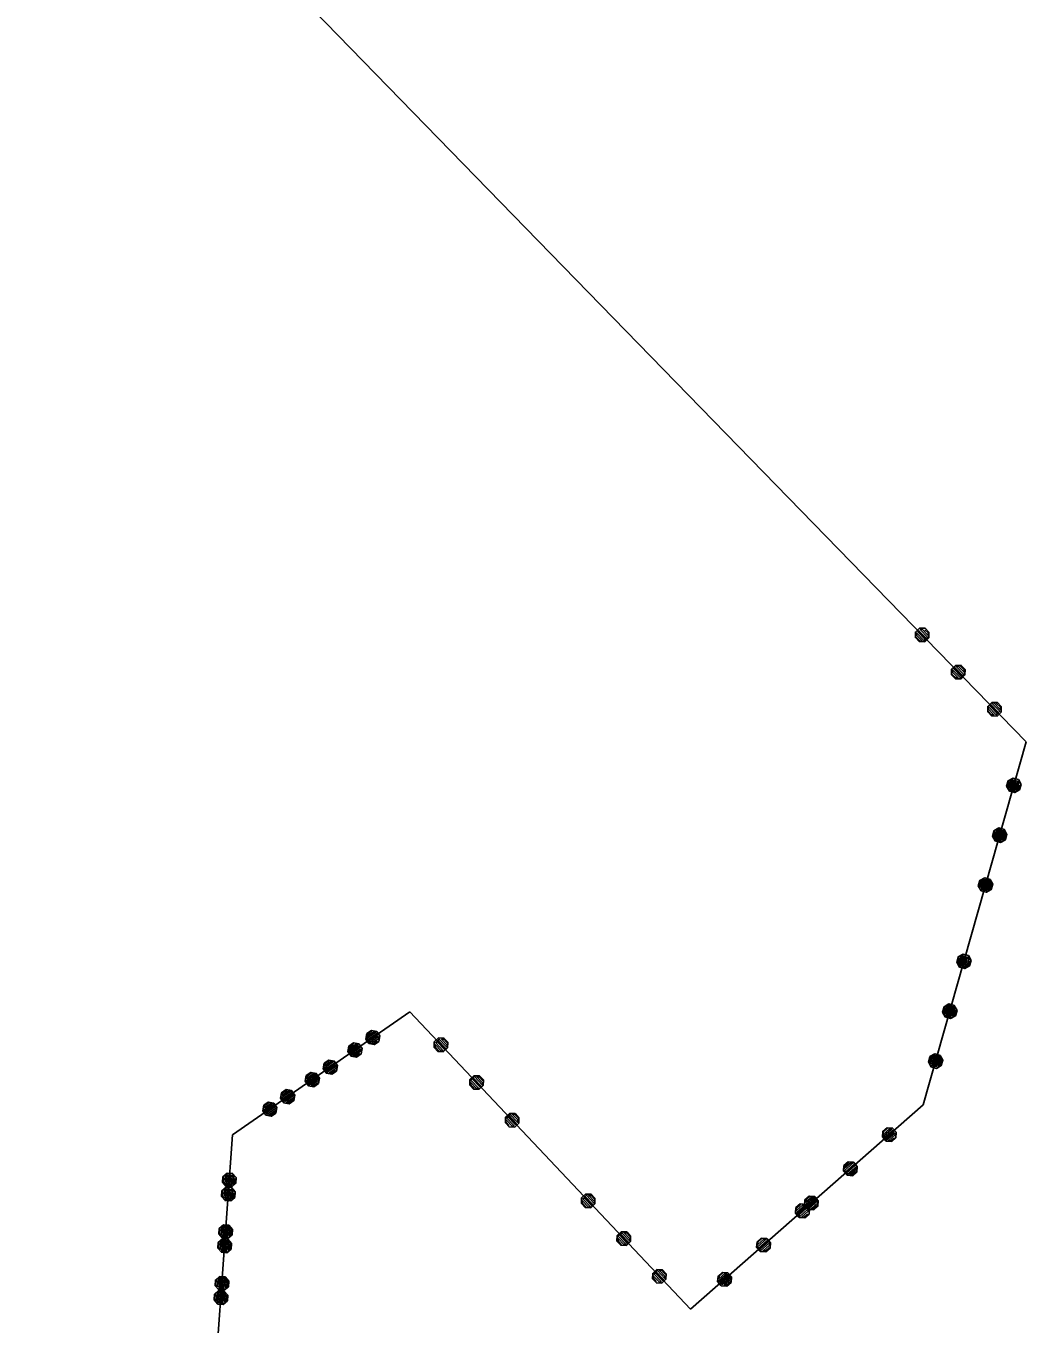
# Model space of a CAD drawing. Extents: x -266179 to -264727, y -1243225 to -1241702.
# Drawn here: x -266157.3 to -266108.8, y -1242536.7 to -1242473.9 of the extents above; entities that cross this region are included whole.
import ezdxf

# ---------------------------------------------------------------- set-up
doc = ezdxf.new("R2010")
doc.units = 0
for name, color, linetype in [('Vrstva 1', 7, 'Continuous'), ('Vrstva 19', 7, 'Continuous'), ('Vrstva 21', 7, 'Continuous')]:
    doc.layers.add(name, color=color, linetype=linetype)

msp = doc.modelspace()

# ---------------------------------------------------------------- linework, layer by layer
at = {"layer": 'Vrstva 1'}
for p, q in [((-266108.85, -1242508.5), (-266157.27, -1242458.79)), ((-266113.83, -1242526.06), (-266108.85, -1242508.5)), ((-266147.27, -1242527.52), (-266138.68, -1242521.56)), ((-266138.68, -1242521.56), (-266125.1, -1242535.95)), ((-266125.1, -1242535.95), (-266113.83, -1242526.06)), ((-266147.99, -1242537.58), (-266147.27, -1242527.52))]:
    msp.add_line(p, q, dxfattribs=at)
at = {"layer": 'Vrstva 19'}
for p, q in [((-266108.85, -1242508.5), (-266157.27, -1242458.79)), ((-266113.83, -1242526.06), (-266108.85, -1242508.5)), ((-266147.27, -1242527.52), (-266138.68, -1242521.56)), ((-266138.68, -1242521.56), (-266125.1, -1242535.95)), ((-266125.1, -1242535.95), (-266113.83, -1242526.06)), ((-266147.99, -1242537.58), (-266147.27, -1242527.52))]:
    msp.add_line(p, q, dxfattribs=at)
for points in [[(-266114.208, -1242503.458), (-266114.204, -1242503.189), (-266114.011, -1242503.001), (-266113.742, -1242503.005), (-266113.554, -1242503.198), (-266113.557, -1242503.467), (-266113.751, -1242503.655), (-266114.019, -1242503.651), (-266114.208, -1242503.458), (-266114.151, -1242503.459), (-266113.984, -1242503.631), (-266113.884, -1242503.618), (-266114.15, -1242503.346), (-266114.148, -1242503.233), (-266113.785, -1242503.605), (-266113.728, -1242503.549), (-266114.091, -1242503.177), (-266114.033, -1242503.121), (-266113.671, -1242503.493), (-266113.606, -1242503.445), (-266113.969, -1242503.072), (-266113.884, -1242503.045), (-266113.598, -1242503.339), (-266113.575, -1242503.247), (-266113.743, -1242503.075)], [(-266112.456, -1242505.256), (-266112.453, -1242504.987), (-266112.259, -1242504.799), (-266111.991, -1242504.803), (-266111.802, -1242504.996), (-266111.806, -1242505.265), (-266111.999, -1242505.453), (-266112.268, -1242505.45), (-266112.456, -1242505.256), (-266112.421, -1242505.235), (-266112.253, -1242505.407), (-266112.14, -1242505.409), (-266112.419, -1242505.122), (-266112.418, -1242505.009), (-266112.027, -1242505.41), (-266111.97, -1242505.355), (-266112.36, -1242504.953), (-266112.303, -1242504.898), (-266111.912, -1242505.299), (-266111.855, -1242505.243), (-266112.246, -1242504.842), (-266112.133, -1242504.843), (-266111.854, -1242505.13), (-266111.852, -1242505.017), (-266112.02, -1242504.845)], [(-266110.705, -1242507.054), (-266110.702, -1242506.786), (-266110.508, -1242506.597), (-266110.239, -1242506.601), (-266110.051, -1242506.794), (-266110.055, -1242507.063), (-266110.248, -1242507.251), (-266110.517, -1242507.248), (-266110.705, -1242507.054), (-266110.683, -1242507.019), (-266110.516, -1242507.191), (-266110.403, -1242507.193), (-266110.682, -1242506.906), (-266110.666, -1242506.807), (-266110.29, -1242507.194), (-266110.232, -1242507.138), (-266110.602, -1242506.759), (-266110.552, -1242506.696), (-266110.182, -1242507.075), (-266110.125, -1242507.02), (-266110.495, -1242506.64), (-266110.402, -1242506.62), (-266110.102, -1242506.928), (-266110.094, -1242506.822), (-266110.289, -1242506.621)], [(-266109.716, -1242510.385), (-266109.481, -1242510.254), (-266109.222, -1242510.328), (-266109.091, -1242510.563), (-266109.165, -1242510.822), (-266109.399, -1242510.953), (-266109.659, -1242510.88), (-266109.79, -1242510.645), (-266109.716, -1242510.385), (-266109.688, -1242510.435), (-266109.754, -1242510.665), (-266109.693, -1242510.745), (-266109.59, -1242510.379), (-266109.491, -1242510.324), (-266109.633, -1242510.825), (-266109.556, -1242510.846), (-266109.414, -1242510.346), (-266109.337, -1242510.368), (-266109.479, -1242510.868), (-266109.405, -1242510.9), (-266109.263, -1242510.4), (-266109.197, -1242510.46), (-266109.309, -1242510.854), (-266109.218, -1242510.828), (-266109.152, -1242510.597)], [(-266110.402, -1242512.8), (-266110.167, -1242512.669), (-266109.907, -1242512.742), (-266109.777, -1242512.977), (-266109.85, -1242513.237), (-266110.085, -1242513.368), (-266110.345, -1242513.294), (-266110.476, -1242513.059), (-266110.402, -1242512.8), (-266110.366, -1242512.82), (-266110.432, -1242513.051), (-266110.377, -1242513.15), (-266110.267, -1242512.765), (-266110.169, -1242512.71), (-266110.322, -1242513.249), (-266110.245, -1242513.27), (-266110.092, -1242512.732), (-266110.015, -1242512.754), (-266110.168, -1242513.292), (-266110.091, -1242513.314), (-266109.938, -1242512.776), (-266109.883, -1242512.874), (-266109.992, -1242513.259), (-266109.893, -1242513.204), (-266109.827, -1242512.973)], [(-266111.088, -1242515.214), (-266110.853, -1242515.083), (-266110.593, -1242515.157), (-266110.463, -1242515.392), (-266110.536, -1242515.651), (-266110.771, -1242515.782), (-266111.031, -1242515.708), (-266111.162, -1242515.474), (-266111.088, -1242515.214), (-266111.047, -1242515.215), (-266111.112, -1242515.446), (-266111.057, -1242515.545), (-266110.948, -1242515.16), (-266110.854, -1242515.124), (-266111.002, -1242515.644), (-266110.925, -1242515.666), (-266110.78, -1242515.156), (-266110.701, -1242515.168), (-266110.845, -1242515.678), (-266110.768, -1242515.7), (-266110.624, -1242515.19), (-266110.56, -1242515.26), (-266110.678, -1242515.674), (-266110.582, -1242515.628), (-266110.505, -1242515.359)], [(-266112.131, -1242518.902), (-266111.897, -1242518.771), (-266111.637, -1242518.845), (-266111.506, -1242519.079), (-266111.58, -1242519.339), (-266111.815, -1242519.47), (-266112.074, -1242519.396), (-266112.205, -1242519.161), (-266112.131, -1242518.902), (-266112.104, -1242518.951), (-266112.169, -1242519.182), (-266112.109, -1242519.262), (-266112.005, -1242518.896), (-266111.906, -1242518.841), (-266112.048, -1242519.341), (-266111.971, -1242519.363), (-266111.829, -1242518.863), (-266111.752, -1242518.885), (-266111.894, -1242519.385), (-266111.82, -1242519.416), (-266111.678, -1242518.916), (-266111.612, -1242518.977), (-266111.724, -1242519.371), (-266111.633, -1242519.345), (-266111.568, -1242519.114)], [(-266112.817, -1242521.316), (-266112.583, -1242521.185), (-266112.323, -1242521.259), (-266112.192, -1242521.494), (-266112.266, -1242521.754), (-266112.5, -1242521.884), (-266112.76, -1242521.811), (-266112.891, -1242521.576), (-266112.817, -1242521.316), (-266112.781, -1242521.337), (-266112.847, -1242521.568), (-266112.792, -1242521.666), (-266112.683, -1242521.282), (-266112.584, -1242521.227), (-266112.737, -1242521.765), (-266112.66, -1242521.787), (-266112.507, -1242521.248), (-266112.43, -1242521.27), (-266112.583, -1242521.809), (-266112.506, -1242521.831), (-266112.353, -1242521.292), (-266112.298, -1242521.391), (-266112.407, -1242521.776), (-266112.308, -1242521.721), (-266112.243, -1242521.49)], [(-266140.547, -1242522.465), (-266140.283, -1242522.513), (-266140.129, -1242522.734), (-266140.177, -1242522.999), (-266140.398, -1242523.153), (-266140.663, -1242523.105), (-266140.817, -1242522.883), (-266140.769, -1242522.619), (-266140.547, -1242522.465), (-266140.558, -1242522.521), (-266140.755, -1242522.657), (-266140.758, -1242522.757), (-266140.446, -1242522.541), (-266140.335, -1242522.561), (-266140.762, -1242522.857), (-266140.716, -1242522.923), (-266140.289, -1242522.626), (-266140.244, -1242522.692), (-266140.671, -1242522.989), (-266140.633, -1242523.06), (-266140.206, -1242522.764), (-266140.193, -1242522.852), (-266140.53, -1242523.086), (-266140.443, -1242523.123), (-266140.246, -1242522.986)], [(-266141.414, -1242523.066), (-266141.15, -1242523.114), (-266140.996, -1242523.336), (-266141.044, -1242523.6), (-266141.265, -1242523.754), (-266141.53, -1242523.707), (-266141.684, -1242523.485), (-266141.636, -1242523.22), (-266141.414, -1242523.066), (-266141.424, -1242523.122), (-266141.622, -1242523.259), (-266141.625, -1242523.359), (-266141.313, -1242523.142), (-266141.202, -1242523.162), (-266141.629, -1242523.459), (-266141.583, -1242523.524), (-266141.156, -1242523.228), (-266141.11, -1242523.294), (-266141.538, -1242523.59), (-266141.5, -1242523.662), (-266141.073, -1242523.365), (-266141.06, -1242523.454), (-266141.397, -1242523.687), (-266141.31, -1242523.725), (-266141.113, -1242523.588)], [(-266136.848, -1242523.035), (-266136.856, -1242523.304), (-266137.052, -1242523.489), (-266137.321, -1242523.481), (-266137.506, -1242523.285), (-266137.499, -1242523.016), (-266137.302, -1242522.831), (-266137.034, -1242522.839), (-266136.848, -1242523.035), (-266136.871, -1242523.07), (-266137.035, -1242522.895), (-266137.148, -1242522.892), (-266136.874, -1242523.183), (-266136.891, -1242523.282), (-266137.262, -1242522.889), (-266137.32, -1242522.944), (-266136.956, -1242523.329), (-266137.007, -1242523.391), (-266137.371, -1242523.006), (-266137.429, -1242523.061), (-266137.065, -1242523.446), (-266137.158, -1242523.465), (-266137.453, -1242523.152), (-266137.463, -1242523.258), (-266137.271, -1242523.462)], [(-266113.503, -1242523.731), (-266113.268, -1242523.6), (-266113.009, -1242523.674), (-266112.878, -1242523.908), (-266112.952, -1242524.168), (-266113.186, -1242524.299), (-266113.446, -1242524.225), (-266113.577, -1242523.99), (-266113.503, -1242523.731), (-266113.462, -1242523.732), (-266113.528, -1242523.963), (-266113.472, -1242524.062), (-266113.363, -1242523.677), (-266113.27, -1242523.641), (-266113.417, -1242524.16), (-266113.34, -1242524.182), (-266113.196, -1242523.673), (-266113.116, -1242523.685), (-266113.261, -1242524.195), (-266113.184, -1242524.216), (-266113.039, -1242523.707), (-266112.976, -1242523.777), (-266113.093, -1242524.19), (-266112.997, -1242524.145), (-266112.921, -1242523.875)], [(-266142.609, -1242523.897), (-266142.345, -1242523.944), (-266142.191, -1242524.166), (-266142.238, -1242524.43), (-266142.46, -1242524.584), (-266142.725, -1242524.537), (-266142.879, -1242524.315), (-266142.831, -1242524.051), (-266142.609, -1242523.897), (-266142.594, -1242523.935), (-266142.792, -1242524.072), (-266142.812, -1242524.183), (-266142.483, -1242523.955), (-266142.372, -1242523.975), (-266142.832, -1242524.295), (-266142.786, -1242524.36), (-266142.326, -1242524.041), (-266142.281, -1242524.107), (-266142.741, -1242524.426), (-266142.695, -1242524.492), (-266142.235, -1242524.172), (-266142.255, -1242524.284), (-266142.584, -1242524.512), (-266142.472, -1242524.532), (-266142.275, -1242524.395)], [(-266143.476, -1242524.498), (-266143.212, -1242524.546), (-266143.058, -1242524.767), (-266143.105, -1242525.032), (-266143.327, -1242525.186), (-266143.591, -1242525.138), (-266143.745, -1242524.916), (-266143.698, -1242524.652), (-266143.476, -1242524.498), (-266143.461, -1242524.537), (-266143.659, -1242524.674), (-266143.679, -1242524.785), (-266143.35, -1242524.557), (-266143.239, -1242524.577), (-266143.699, -1242524.896), (-266143.653, -1242524.962), (-266143.193, -1242524.642), (-266143.147, -1242524.708), (-266143.607, -1242525.028), (-266143.562, -1242525.093), (-266143.102, -1242524.774), (-266143.122, -1242524.885), (-266143.45, -1242525.113), (-266143.339, -1242525.133), (-266143.142, -1242524.997)], [(-266135.125, -1242524.86), (-266135.133, -1242525.129), (-266135.329, -1242525.314), (-266135.598, -1242525.307), (-266135.783, -1242525.11), (-266135.776, -1242524.842), (-266135.579, -1242524.656), (-266135.311, -1242524.664), (-266135.125, -1242524.86), (-266135.161, -1242524.881), (-266135.326, -1242524.706), (-266135.439, -1242524.703), (-266135.165, -1242524.994), (-266135.168, -1242525.107), (-266135.552, -1242524.7), (-266135.61, -1242524.754), (-266135.226, -1242525.162), (-266135.284, -1242525.217), (-266135.669, -1242524.809), (-266135.727, -1242524.864), (-266135.342, -1242525.271), (-266135.455, -1242525.268), (-266135.73, -1242524.977), (-266135.733, -1242525.09), (-266135.569, -1242525.265)], [(-266144.671, -1242525.328), (-266144.406, -1242525.376), (-266144.252, -1242525.598), (-266144.3, -1242525.862), (-266144.522, -1242526.016), (-266144.786, -1242525.968), (-266144.94, -1242525.747), (-266144.892, -1242525.482), (-266144.671, -1242525.328), (-266144.64, -1242525.355), (-266144.837, -1242525.492), (-266144.857, -1242525.604), (-266144.528, -1242525.376), (-266144.433, -1242525.407), (-266144.877, -1242525.715), (-266144.831, -1242525.781), (-266144.396, -1242525.478), (-266144.342, -1242525.538), (-266144.777, -1242525.841), (-266144.732, -1242525.906), (-266144.297, -1242525.604), (-266144.292, -1242525.698), (-266144.645, -1242525.944), (-266144.542, -1242525.969), (-266144.312, -1242525.81)], [(-266145.538, -1242525.93), (-266145.273, -1242525.977), (-266145.119, -1242526.199), (-266145.167, -1242526.464), (-266145.389, -1242526.618), (-266145.653, -1242526.57), (-266145.807, -1242526.348), (-266145.759, -1242526.084), (-266145.538, -1242525.93), (-266145.507, -1242525.957), (-266145.704, -1242526.094), (-266145.724, -1242526.205), (-266145.395, -1242525.977), (-266145.3, -1242526.008), (-266145.744, -1242526.316), (-266145.698, -1242526.382), (-266145.263, -1242526.08), (-266145.209, -1242526.14), (-266145.644, -1242526.442), (-266145.599, -1242526.508), (-266145.163, -1242526.206), (-266145.159, -1242526.3), (-266145.512, -1242526.545), (-266145.409, -1242526.571), (-266145.179, -1242526.411)], [(-266133.402, -1242526.686), (-266133.41, -1242526.954), (-266133.606, -1242527.139), (-266133.875, -1242527.132), (-266134.06, -1242526.935), (-266134.053, -1242526.667), (-266133.856, -1242526.481), (-266133.588, -1242526.489), (-266133.402, -1242526.686), (-266133.459, -1242526.684), (-266133.624, -1242526.509), (-266133.723, -1242526.521), (-266133.462, -1242526.797), (-266133.465, -1242526.91), (-266133.822, -1242526.532), (-266133.881, -1242526.587), (-266133.524, -1242526.965), (-266133.582, -1242527.02), (-266133.939, -1242526.642), (-266134.004, -1242526.689), (-266133.647, -1242527.068), (-266133.732, -1242527.093), (-266134.014, -1242526.795), (-266134.038, -1242526.887), (-266133.873, -1242527.061)], [(-266115.581, -1242527.172), (-266115.313, -1242527.19), (-266115.135, -1242527.393), (-266115.153, -1242527.661), (-266115.356, -1242527.839), (-266115.624, -1242527.821), (-266115.802, -1242527.618), (-266115.784, -1242527.35), (-266115.581, -1242527.172), (-266115.585, -1242527.229), (-266115.765, -1242527.387), (-266115.758, -1242527.487), (-266115.472, -1242527.236), (-266115.359, -1242527.243), (-266115.75, -1242527.586), (-266115.697, -1242527.646), (-266115.307, -1242527.304), (-266115.254, -1242527.364), (-266115.645, -1242527.707), (-266115.599, -1242527.773), (-266115.209, -1242527.43), (-266115.186, -1242527.517), (-266115.494, -1242527.787), (-266115.404, -1242527.814), (-266115.223, -1242527.656)], [(-266147.735, -1242529.542), (-266147.531, -1242529.366), (-266147.262, -1242529.385), (-266147.086, -1242529.589), (-266147.106, -1242529.858), (-266147.309, -1242530.034), (-266147.578, -1242530.014), (-266147.754, -1242529.811), (-266147.735, -1242529.542), (-266147.698, -1242529.585), (-266147.715, -1242529.824), (-266147.639, -1242529.89), (-266147.612, -1242529.511), (-266147.527, -1242529.437), (-266147.564, -1242529.955), (-266147.484, -1242529.961), (-266147.447, -1242529.442), (-266147.367, -1242529.448), (-266147.404, -1242529.967), (-266147.325, -1242529.982), (-266147.288, -1242529.464), (-266147.211, -1242529.509), (-266147.24, -1242529.918), (-266147.157, -1242529.874), (-266147.14, -1242529.635)], [(-266117.468, -1242528.827), (-266117.2, -1242528.845), (-266117.022, -1242529.048), (-266117.04, -1242529.316), (-266117.243, -1242529.494), (-266117.511, -1242529.476), (-266117.689, -1242529.273), (-266117.671, -1242529.005), (-266117.468, -1242528.827), (-266117.45, -1242528.864), (-266117.63, -1242529.022), (-266117.637, -1242529.135), (-266117.337, -1242528.871), (-266117.224, -1242528.879), (-266117.645, -1242529.248), (-266117.592, -1242529.308), (-266117.171, -1242528.939), (-266117.118, -1242528.999), (-266117.539, -1242529.368), (-266117.487, -1242529.428), (-266117.065, -1242529.059), (-266117.073, -1242529.172), (-266117.374, -1242529.436), (-266117.261, -1242529.443), (-266117.08, -1242529.285)], [(-266147.784, -1242530.226), (-266147.58, -1242530.05), (-266147.311, -1242530.069), (-266147.135, -1242530.272), (-266147.155, -1242530.542), (-266147.358, -1242530.718), (-266147.627, -1242530.698), (-266147.803, -1242530.495), (-266147.784, -1242530.226), (-266147.747, -1242530.269), (-266147.764, -1242530.508), (-266147.688, -1242530.574), (-266147.661, -1242530.195), (-266147.575, -1242530.121), (-266147.613, -1242530.639), (-266147.533, -1242530.645), (-266147.496, -1242530.126), (-266147.416, -1242530.132), (-266147.453, -1242530.651), (-266147.374, -1242530.666), (-266147.337, -1242530.148), (-266147.26, -1242530.193), (-266147.289, -1242530.602), (-266147.206, -1242530.558), (-266147.189, -1242530.319)], [(-266129.72, -1242530.589), (-266129.728, -1242530.857), (-266129.924, -1242531.043), (-266130.193, -1242531.035), (-266130.378, -1242530.839), (-266130.37, -1242530.57), (-266130.174, -1242530.385), (-266129.905, -1242530.392), (-266129.72, -1242530.589), (-266129.742, -1242530.623), (-266129.907, -1242530.449), (-266130.02, -1242530.446), (-266129.746, -1242530.737), (-266129.762, -1242530.835), (-266130.133, -1242530.442), (-266130.191, -1242530.497), (-266129.828, -1242530.883), (-266129.879, -1242530.945), (-266130.243, -1242530.56), (-266130.301, -1242530.614), (-266129.937, -1242531), (-266130.03, -1242531.018), (-266130.325, -1242530.706), (-266130.335, -1242530.812), (-266130.143, -1242531.015)], [(-266119.355, -1242530.482), (-266119.087, -1242530.5), (-266118.909, -1242530.703), (-266118.927, -1242530.971), (-266119.13, -1242531.149), (-266119.398, -1242531.131), (-266119.576, -1242530.928), (-266119.558, -1242530.66), (-266119.355, -1242530.482), (-266119.322, -1242530.506), (-266119.502, -1242530.664), (-266119.509, -1242530.777), (-266119.209, -1242530.513), (-266119.111, -1242530.534), (-266119.517, -1242530.89), (-266119.464, -1242530.95), (-266119.066, -1242530.6), (-266119.005, -1242530.654), (-266119.404, -1242531.003), (-266119.351, -1242531.064), (-266118.953, -1242530.714), (-266118.937, -1242530.807), (-266119.261, -1242531.091), (-266119.155, -1242531.105), (-266118.945, -1242530.92)], [(-266119.786, -1242530.862), (-266119.518, -1242530.88), (-266119.34, -1242531.083), (-266119.357, -1242531.351), (-266119.56, -1242531.529), (-266119.829, -1242531.511), (-266120.007, -1242531.308), (-266119.989, -1242531.04), (-266119.786, -1242530.862), (-266119.79, -1242530.918), (-266119.97, -1242531.077), (-266119.963, -1242531.176), (-266119.677, -1242530.926), (-266119.564, -1242530.933), (-266119.955, -1242531.276), (-266119.902, -1242531.336), (-266119.511, -1242530.993), (-266119.458, -1242531.054), (-266119.849, -1242531.396), (-266119.804, -1242531.463), (-266119.413, -1242531.12), (-266119.391, -1242531.207), (-266119.699, -1242531.477), (-266119.608, -1242531.504), (-266119.428, -1242531.346)], [(-266147.915, -1242532.045), (-266147.712, -1242531.87), (-266147.442, -1242531.889), (-266147.266, -1242532.092), (-266147.286, -1242532.361), (-266147.489, -1242532.537), (-266147.758, -1242532.518), (-266147.934, -1242532.315), (-266147.915, -1242532.045), (-266147.875, -1242532.058), (-266147.893, -1242532.298), (-266147.819, -1242532.383), (-266147.79, -1242531.984), (-266147.704, -1242531.91), (-266147.745, -1242532.469), (-266147.665, -1242532.474), (-266147.625, -1242531.916), (-266147.545, -1242531.922), (-266147.585, -1242532.48), (-266147.505, -1242532.486), (-266147.465, -1242531.927), (-266147.391, -1242532.013), (-266147.42, -1242532.412), (-266147.334, -1242532.338), (-266147.317, -1242532.098)], [(-266127.997, -1242532.414), (-266128.005, -1242532.683), (-266128.201, -1242532.868), (-266128.47, -1242532.86), (-266128.655, -1242532.664), (-266128.647, -1242532.395), (-266128.451, -1242532.21), (-266128.182, -1242532.218), (-266127.997, -1242532.414), (-266128.033, -1242532.434), (-266128.198, -1242532.26), (-266128.311, -1242532.256), (-266128.036, -1242532.547), (-266128.039, -1242532.66), (-266128.424, -1242532.253), (-266128.482, -1242532.308), (-266128.098, -1242532.715), (-266128.156, -1242532.77), (-266128.54, -1242532.363), (-266128.598, -1242532.418), (-266128.214, -1242532.825), (-266128.327, -1242532.822), (-266128.602, -1242532.531), (-266128.605, -1242532.644), (-266128.44, -1242532.819)], [(-266121.673, -1242532.517), (-266121.405, -1242532.535), (-266121.227, -1242532.738), (-266121.245, -1242533.006), (-266121.447, -1242533.184), (-266121.716, -1242533.166), (-266121.894, -1242532.963), (-266121.876, -1242532.695), (-266121.673, -1242532.517), (-266121.654, -1242532.554), (-266121.835, -1242532.712), (-266121.842, -1242532.825), (-266121.541, -1242532.561), (-266121.428, -1242532.568), (-266121.849, -1242532.938), (-266121.797, -1242532.998), (-266121.376, -1242532.629), (-266121.323, -1242532.689), (-266121.744, -1242533.058), (-266121.691, -1242533.118), (-266121.27, -1242532.749), (-266121.278, -1242532.862), (-266121.578, -1242533.126), (-266121.465, -1242533.133), (-266121.285, -1242532.975)], [(-266147.964, -1242532.729), (-266147.76, -1242532.554), (-266147.491, -1242532.573), (-266147.315, -1242532.776), (-266147.335, -1242533.045), (-266147.538, -1242533.221), (-266147.807, -1242533.202), (-266147.983, -1242532.999), (-266147.964, -1242532.729), (-266147.924, -1242532.742), (-266147.942, -1242532.982), (-266147.868, -1242533.067), (-266147.839, -1242532.668), (-266147.753, -1242532.594), (-266147.794, -1242533.153), (-266147.714, -1242533.158), (-266147.674, -1242532.6), (-266147.594, -1242532.606), (-266147.634, -1242533.164), (-266147.554, -1242533.17), (-266147.514, -1242532.611), (-266147.44, -1242532.697), (-266147.469, -1242533.096), (-266147.383, -1242533.022), (-266147.366, -1242532.782)], [(-266148.095, -1242534.549), (-266147.892, -1242534.373), (-266147.622, -1242534.392), (-266147.446, -1242534.596), (-266147.466, -1242534.865), (-266147.669, -1242535.041), (-266147.938, -1242535.021), (-266148.114, -1242534.818), (-266148.095, -1242534.549), (-266148.054, -1242534.542), (-266148.071, -1242534.781), (-266147.997, -1242534.867), (-266147.969, -1242534.468), (-266147.884, -1242534.414), (-266147.923, -1242534.952), (-266147.843, -1242534.958), (-266147.805, -1242534.429), (-266147.725, -1242534.425), (-266147.763, -1242534.954), (-266147.683, -1242534.96), (-266147.645, -1242534.431), (-266147.569, -1242534.487), (-266147.6, -1242534.915), (-266147.515, -1242534.851), (-266147.495, -1242534.572)], [(-266126.274, -1242534.239), (-266126.282, -1242534.508), (-266126.478, -1242534.693), (-266126.747, -1242534.685), (-266126.932, -1242534.489), (-266126.924, -1242534.22), (-266126.728, -1242534.035), (-266126.459, -1242534.043), (-266126.274, -1242534.239), (-266126.331, -1242534.237), (-266126.495, -1242534.063), (-266126.595, -1242534.074), (-266126.334, -1242534.351), (-266126.337, -1242534.464), (-266126.694, -1242534.086), (-266126.752, -1242534.14), (-266126.395, -1242534.519), (-266126.453, -1242534.573), (-266126.81, -1242534.195), (-266126.875, -1242534.243), (-266126.518, -1242534.621), (-266126.604, -1242534.647), (-266126.886, -1242534.349), (-266126.909, -1242534.44), (-266126.745, -1242534.615)], [(-266123.56, -1242534.172), (-266123.292, -1242534.19), (-266123.114, -1242534.393), (-266123.132, -1242534.661), (-266123.335, -1242534.839), (-266123.603, -1242534.821), (-266123.781, -1242534.618), (-266123.763, -1242534.35), (-266123.56, -1242534.172), (-266123.526, -1242534.196), (-266123.707, -1242534.354), (-266123.714, -1242534.467), (-266123.413, -1242534.203), (-266123.315, -1242534.224), (-266123.721, -1242534.58), (-266123.669, -1242534.64), (-266123.27, -1242534.29), (-266123.21, -1242534.344), (-266123.608, -1242534.693), (-266123.556, -1242534.753), (-266123.157, -1242534.404), (-266123.142, -1242534.497), (-266123.465, -1242534.781), (-266123.36, -1242534.795), (-266123.149, -1242534.61)], [(-266148.144, -1242535.233), (-266147.941, -1242535.057), (-266147.671, -1242535.076), (-266147.495, -1242535.28), (-266147.515, -1242535.549), (-266147.718, -1242535.725), (-266147.987, -1242535.705), (-266148.163, -1242535.502), (-266148.144, -1242535.233), (-266148.103, -1242535.226), (-266148.12, -1242535.465), (-266148.046, -1242535.551), (-266148.018, -1242535.152), (-266147.933, -1242535.098), (-266147.972, -1242535.636), (-266147.892, -1242535.642), (-266147.854, -1242535.113), (-266147.774, -1242535.109), (-266147.812, -1242535.638), (-266147.732, -1242535.644), (-266147.694, -1242535.115), (-266147.618, -1242535.17), (-266147.649, -1242535.599), (-266147.564, -1242535.535), (-266147.544, -1242535.256)]]:
    msp.add_lwpolyline(points, dxfattribs=at)
at = {"layer": 'Vrstva 21'}
for p, q in [((-266108.85, -1242508.5), (-266157.27, -1242458.79)), ((-266113.83, -1242526.06), (-266108.85, -1242508.5)), ((-266147.27, -1242527.52), (-266138.68, -1242521.56)), ((-266138.68, -1242521.56), (-266125.1, -1242535.95)), ((-266125.1, -1242535.95), (-266113.83, -1242526.06)), ((-266147.99, -1242537.58), (-266147.27, -1242527.52))]:
    msp.add_line(p, q, dxfattribs=at)

doc.saveas('drawing.dxf')
